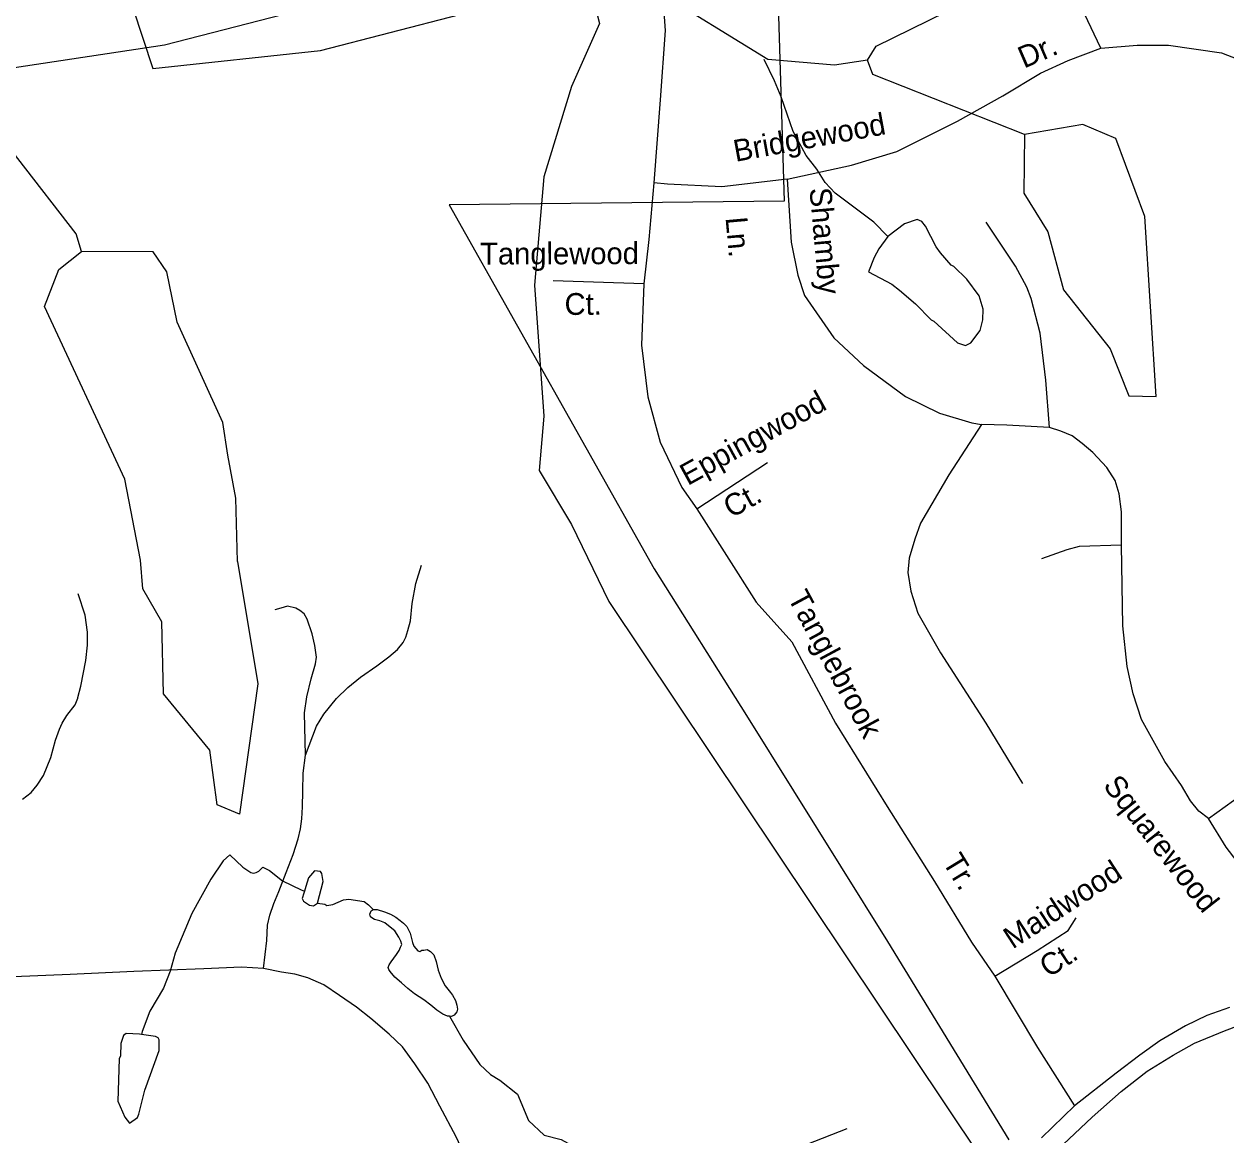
# Model space of a CAD drawing. Extents: x 1551653 to 1702041, y 811336 to 920032.
# Drawn here: x 1584838 to 1588456, y 820151 to 823496 of the extents above; entities that cross this region are included whole.
import ezdxf

# ---------------------------------------------------------------- set-up
doc = ezdxf.new("R2010")
doc.units = 0
for name, color, linetype in [('Old_Level_10', 7, 'Continuous'), ('Old_Level_32', 7, 'Continuous'), ('Old_Level_35', 7, 'Continuous'), ('Old_Level_44', 7, 'Continuous'), ('Old_Level_48', 7, 'Continuous'), ('Old_Level_49', 7, 'Continuous'), ('Old_Level_53', 7, 'Continuous'), ('Old_Level_59', 7, 'Continuous'), ('Old_Level_60', 7, 'Continuous'), ('Old_Level_62', 7, 'Continuous')]:
    doc.layers.add(name, color=color, linetype=linetype)

msp = doc.modelspace()

# ---------------------------------------------------------------- linework, layer by layer
at = {"layer": 'Old_Level_32'}
msp.add_lwpolyline([(1588467.073, 820535.558), (1588398.379, 820511.336), (1588334.314, 820479.816), (1588257.572, 820434.757), (1588196.959, 820391.67), (1588125.932, 820336.975), (1588000.194, 820239.075), (1587900.745, 820142.609)], dxfattribs=at)
at = {"layer": 'Old_Level_35'}
for p, q in [((1586704.051, 822713.886), (1586431.035, 822722.862)), ((1586863.393, 822035.861), (1587075.78, 822176.297))]:
    msp.add_line(p, q, dxfattribs=at)
for points in [[(1586615.899, 823835.17), (1586707.843, 823727.306), (1586757.147, 823628.621), (1586768.525, 823476.798), (1586753.354, 823268.041), (1586734.392, 823017.533)], [(1588080.166, 823423.618), (1588030.862, 823526.099), (1588023.276, 823643.762), (1588057.41, 823696.9), (1588148.433, 823708.287), (1588258.418, 823742.447)], [(1587135.804, 823028.877), (1587329.227, 823070.629), (1587465.762, 823112.38), (1587647.807, 823203.474), (1587784.341, 823279.386), (1587898.12, 823347.706), (1587981.558, 823385.662), (1588080.166, 823423.618)], [(1588080.166, 823423.618), (1588188.93, 823432.144), (1588283.745, 823432.144), (1588443.034, 823409.37), (1588541.643, 823371.415), (1588628.873, 823322.072), (1588655.421, 823303.094)], [(1586734.392, 823017.533), (1586719.221, 822846.732), (1586704.051, 822713.886)], [(1587135.804, 823028.877), (1586938.588, 823006.104), (1586775.506, 823013.695), (1586734.392, 823017.533)], [(1587135.804, 823028.877), (1587147.182, 822839.098), (1587167.756, 822739.706), (1587187.536, 822678.571), (1587276.131, 822550.634), (1587365.545, 822468.196), (1587491.41, 822374.696), (1587593.9, 822324.35), (1587690.997, 822295.581), (1587720.665, 822290.187)], [(1587924.747, 822281.196), (1587913.958, 822423.244), (1587896.876, 822565.293), (1587869.905, 822669.581), (1587857.319, 822703.744), (1587823.155, 822766.677), (1587734.15, 822899.734)], [(1586704.051, 822713.886), (1586696.518, 822529.287), (1586715.481, 822373.668), (1586753.408, 822237.027), (1586817.882, 822100.386), (1586863.393, 822035.861)], [(1587720.665, 822290.187), (1587621.771, 822139.149), (1587537.261, 821993.504), (1587520.179, 821944.956), (1587502.199, 821887.418), (1587498.603, 821844.264), (1587507.593, 821788.523), (1587529.17, 821721.995), (1587596.598, 821603.321), (1587733.251, 821391.149), (1587843.834, 821209.543)], [(1587924.747, 822281.196), (1587797.083, 822288.389), (1587720.665, 822290.187)], [(1588142.314, 821926.975), (1588142.314, 822027.667), (1588135.121, 822081.61), (1588122.535, 822121.168), (1588097.362, 822160.725), (1588056.007, 822205.677), (1588023.641, 822232.648), (1587993.074, 822256.023), (1587958.91, 822270.408), (1587924.747, 822281.196)], [(1586863.393, 822035.861), (1587041.646, 821754.988), (1587148.957, 821635.623), (1587281.012, 821390.74), (1587436.776, 821140.074), (1587579.256, 820913.972), (1587690.464, 820732.158), (1587760.588, 820628.979)], [(1588142.314, 821926.975), (1588014.651, 821923.379), (1587976.891, 821912.591), (1587901.372, 821885.62)], [(1588403.907, 821104.534), (1588375.026, 821125.726), (1588349.357, 821157.371), (1588322.067, 821203.88), (1588272.675, 821276.072), (1588202.549, 821401.937), (1588177.376, 821479.254), (1588159.396, 821561.965), (1588145.91, 821684.235), (1588142.314, 821926.975)], [(1585685.379, 821295.034), (1585718.663, 821382.334), (1585740.064, 821418.01), (1585778.122, 821465.493), (1585812.61, 821498.935), (1585850.989, 821529.998), (1585899.591, 821563.482), (1585936.258, 821590.969), (1585962.294, 821612.435), (1585978.82, 821634.095), (1585987.019, 821650.014), (1585993.331, 821669.909), (1586001.812, 821699.61), (1586006.806, 821751.703), (1586017.537, 821811.556), (1586034.742, 821866.684)], [(1584833.166, 821162.607), (1584859.501, 821182.426), (1584877.664, 821204.054), (1584896.316, 821233.548), (1584918.425, 821287.918), (1584932.93, 821339.49), (1584944.442, 821373.069), (1584952.684, 821390.956), (1584966.949, 821414.631), (1584991.883, 821446.294), (1584999.836, 821466.156), (1584999.875, 821468.128), (1585008.769, 821502.085), (1585023.799, 821579.578), (1585028.664, 821625.437), (1585029.15, 821665.477), (1585021.962, 821715.844), (1585001.269, 821779.948)], [(1585685.379, 821295.034), (1585682.708, 821422.455), (1585689.26, 821470.247), (1585702.495, 821524.145), (1585715.569, 821569.837), (1585717.941, 821589.811), (1585713.725, 821624.693), (1585704.92, 821659.994), (1585690.067, 821704.61), (1585680.858, 821719.899), (1585668.604, 821730.65), (1585656.583, 821736.802), (1585630.786, 821743.56), (1585610.645, 821737.734), (1585592.485, 821732.52)], [(1588403.907, 821104.534), (1588478.997, 821158.478), (1588538.684, 821200.863), (1588582.968, 821239.395), (1588650.357, 821289.486), (1588708.119, 821324.164), (1588758.18, 821360.769), (1588815.941, 821399.301)], [(1585558.791, 820652.893), (1585568.368, 820736.735), (1585570.94, 820782.64), (1585577.459, 820812.706), (1585590.002, 820848.562), (1585604.838, 820884.041), (1585627.341, 820941.689), (1585648.453, 820995.425), (1585663.214, 821043.378), (1585669.723, 821073.119), (1585674.267, 821102.899), (1585676.639, 821138.959), (1585676.944, 821186.55), (1585678.378, 821241.015), (1585685.379, 821295.034)], [(1588692.164, 820595.666), (1588679.389, 820677.988), (1588668.368, 820717.276), (1588654.635, 820752.348), (1588643.06, 820780.485), (1588623.388, 820814.038), (1588606.167, 820839.008), (1588582.499, 820869.687), (1588529.566, 820930.504), (1588490.423, 820974.956), (1588456.82, 821017.653), (1588403.907, 821104.534)], [(1587760.588, 820628.979), (1587887.888, 820706.824), (1587981.024, 820767.306), (1588005.42, 820804.891)], [(1585558.791, 820652.893), (1585492.879, 820656.197), (1585378.887, 820651.942), (1585168.631, 820643.399), (1584976.417, 820634.488), (1584806.559, 820627.096), (1584690.237, 820621.246), (1584602.127, 820614.494), (1584546.182, 820607.421), (1584510.047, 820606.184)], [(1586949.546, 819094.041), (1586863.385, 819199.517), (1586729.947, 819369.635), (1586547.812, 819598.837), (1586418.396, 819756.727), (1586304.538, 819888.695), (1586247.917, 819961.733), (1586212.419, 820008.078), (1586194.984, 820038.633), (1586171.756, 820074.883), (1586138.718, 820145.473), (1586090.044, 820238.045), (1586053.364, 820307.064), (1586014.174, 820365.633), (1585977.124, 820416.28), (1585937.527, 820454.829), (1585882.344, 820501.578), (1585838.725, 820535.941), (1585787.574, 820571.119), (1585740.946, 820602.92), (1585692.482, 820624.911), (1585652.653, 820635.564), (1585612.735, 820641.952), (1585558.791, 820652.893)], [(1587760.588, 820628.979), (1587889.197, 820414.974), (1588000.194, 820239.075)]]:
    msp.add_lwpolyline(points, dxfattribs=at)
at = {"layer": 'Old_Level_44'}
msp.add_lwpolyline([(1587930.85, 820089.899), (1588054.036, 820204.666), (1588140.643, 820281.756), (1588219.321, 820342.999), (1588297.339, 820391.247), (1588362.109, 820427.556), (1588452.506, 820464.747), (1588550.708, 820501.778), (1588626.938, 820521.046), (1588735.34, 820548.071), (1588833.378, 820567.096), (1588987.712, 820589.586), (1589159.896, 820623.924), (1589250.011, 820637.106)], dxfattribs=at)
at = {"layer": 'Old_Level_48'}
msp.add_lwpolyline([(1584777.621, 828666.794), (1585435.969, 828829.899), (1585940.236, 828979.411), (1586206.376, 828925.043), (1586150.347, 826233.818), (1584385.414, 825907.609), (1585225.858, 823361.685), (1585730.125, 823416.054), (1586150.347, 823524.79), (1586444.502, 823660.71), (1586542.554, 823606.342), (1586570.568, 823497.605), (1586486.524, 823307.317), (1586402.48, 823035.476), (1586374.465, 822709.267), (1586402.48, 822315.098), (1586388.472, 822151.993), (1586486.524, 821988.889), (1586598.583, 821757.824), (1587817.228, 819936.49)], dxfattribs=at)
at = {"layer": 'Old_Level_49'}
msp.add_lwpolyline([(1584777.621, 828666.794), (1585435.969, 828829.899), (1585940.236, 828979.411), (1586206.376, 828925.043), (1586150.347, 826233.818), (1584385.414, 825907.609), (1585225.858, 823361.685), (1585730.125, 823416.054), (1586150.347, 823524.79), (1586444.502, 823660.71), (1586542.554, 823606.342), (1586570.568, 823497.605), (1586486.524, 823307.317), (1586402.48, 823035.476), (1586374.465, 822709.267), (1586402.48, 822315.098), (1586388.472, 822151.993), (1586486.524, 821988.889), (1586598.583, 821757.824), (1587817.228, 819936.49)], dxfattribs=at)
at = {"layer": 'Old_Level_53'}
msp.add_lwpolyline([(1584278.38, 825937.197), (1586727.45, 825921.823), (1586688.064, 824589.673), (1587078.992, 824506.114), (1587126.777, 822962.679), (1586118.177, 822951.284), (1586735.16, 821856.013), (1587012.965, 821413.968), (1587437.823, 820733.812), (1587802.33, 820136.723)], dxfattribs=at)
at = {"layer": 'Old_Level_59'}
for points in [[(1587377.588, 823386.59), (1587403.527, 823428.779), (1587613.603, 823532.843), (1587800.61, 823771.986), (1587860.588, 823905.372), (1587979.621, 824044.141), (1588156.581, 824191.522), (1588265.566, 824215.564)], [(1587377.588, 823386.59), (1587277.522, 823372.237), (1587077.597, 823389.409), (1586730.546, 823603.228), (1586597.57, 823638.804), (1586472.59, 823631.473), (1586313.572, 823569.035), (1585905.519, 823600.255)], [(1584642.603, 823317.283), (1584701.555, 823348.912), (1585260.527, 823432.778), (1585905.519, 823600.255)], [(1587849.618, 823163.647), (1587393.582, 823343.58), (1587377.588, 823386.59)], [(1585010.569, 822810.855), (1584994.575, 822863.707), (1584642.603, 823317.283)]]:
    msp.add_lwpolyline(points, dxfattribs=at)
at = {"layer": 'Old_Level_60'}
for points in [[(1587849.618, 823163.647), (1587847.567, 822986.482), (1587920.566, 822870.064), (1587967.523, 822695.155), (1588107.573, 822518.297), (1588163.552, 822376.042), (1588246.598, 822374.402), (1588212.56, 822916.713), (1588124.592, 823151.549), (1588025.552, 823192.969), (1587849.618, 823163.647)], [(1585188.554, 821882.174), (1585141.597, 822125.417), (1584899.533, 822645.685), (1584942.594, 822756.414), (1585010.569, 822810.855)], [(1585480.548, 821877.92), (1585475.832, 822068.361), (1585451.533, 822197.903), (1585436.565, 822296.738), (1585298.565, 822598.216), (1585267.602, 822749.852), (1585226.591, 822809.727), (1585010.569, 822810.855)], [(1585480.548, 821877.92), (1585541.551, 821510.004), (1585486.597, 821117.227), (1585419.545, 821144.807), (1585397.605, 821309.413), (1585257.554, 821479.657), (1585252.53, 821696.397), (1585195.526, 821796.001), (1585188.554, 821882.174)]]:
    msp.add_lwpolyline(points, dxfattribs=at)
at = {"layer": 'Old_Level_62'}
for points in [[(1587438.078, 822856.171), (1587396.453, 822899.181), (1587279.47, 822986.585), (1587249.943, 823018.932), (1587224.414, 823059.225), (1587192.836, 823099.62), (1587153.773, 823172.106), (1587116.967, 823276.477), (1587097.589, 823324.715), (1587066.524, 823388.692)], [(1587438.078, 822856.171), (1587411.524, 822819.006), (1587397.17, 822793.22), (1587380.561, 822749.647), (1587450.176, 822712.584), (1587473.962, 822694.283), (1587521.534, 822653.682), (1587568.901, 822605.137), (1587576.898, 822601.036), (1587648.051, 822536.188), (1587671.94, 822527.883), (1587688.037, 822535.675), (1587716.539, 822573.302), (1587724.843, 822605.188), (1587725.254, 822637.125), (1587713.771, 822677.263), (1587676.349, 822727.706), (1587636.774, 822766.205), (1587628.879, 822770.306), (1587597.301, 822806.703), (1587583.563, 822824.85), (1587552.292, 822887.186), (1587540.399, 822901.335), (1587526.558, 822907.537), (1587488.316, 822894.003), (1587438.078, 822856.171)], [(1585457.275, 820994.709), (1585436.975, 820977.074), (1585400.168, 820921.197), (1585342.651, 820818.108), (1585292.926, 820698.511), (1585278.264, 820644.634), (1585257.554, 820593.319), (1585216.544, 820523.601), (1585193.475, 820462.496), (1585191.322, 820454.345)], [(1585457.275, 820994.709), (1585496.747, 820957.799), (1585520.636, 820941.703), (1585528.531, 820939.909), (1585536.63, 820941.395), (1585544.73, 820945.343), (1585556.828, 820957.389)], [(1585556.828, 820957.389), (1585576.718, 820947.136), (1585616.293, 820915.969), (1585671.964, 820889.414), (1585681.91, 820885.108)], [(1585721.485, 820849.019), (1585738.401, 820914.328), (1585734.71, 820938.217), (1585730.814, 820944.83), (1585712.77, 820946.829), (1585694.418, 820925.043), (1585686.113, 820898.949), (1585681.91, 820885.108)], [(1585681.91, 820885.108), (1585679.756, 820879.418), (1585675.553, 820863.065), (1585679.551, 820855.632), (1585697.288, 820842.919), (1585709.181, 820841.074), (1585721.485, 820849.019)], [(1585721.485, 820849.019), (1585743.323, 820846.097), (1585749.167, 820841.894), (1585767.314, 820845.636), (1585799.609, 820859.733), (1585815.603, 820861.066), (1585861.433, 820854.402), (1585875.376, 820844.252), (1585889.115, 820830.052)], [(1586118.465, 820508.633), (1586112.519, 820508.735), (1586098.678, 820514.733), (1586080.941, 820527.447), (1586062.999, 820541.749), (1586041.366, 820557.794), (1586013.581, 820576.402), (1585993.794, 820592.396), (1585974.006, 820609.211), (1585954.321, 820626.845), (1585940.48, 820643.506), (1585936.482, 820649.35), (1585934.534, 820655.142), (1585936.789, 820663.294), (1585942.941, 820673.034), (1585951.143, 820683.542), (1585959.14, 820694.82), (1585967.445, 820706.97), (1585971.546, 820716.76), (1585975.544, 820724.86), (1585971.853, 820734.805), (1585966.009, 820747.211), (1585954.219, 820765.512), (1585940.378, 820777.303), (1585924.589, 820789.913), (1585908.697, 820795.962), (1585892.806, 820800.422), (1585884.911, 820804.677), (1585880.81, 820808.06), (1585878.965, 820816.262), (1585883.066, 820826.053), (1585889.115, 820830.052)], [(1585889.115, 820830.052), (1585901.213, 820829.796), (1585923.051, 820823.593), (1585940.89, 820815.852), (1585956.987, 820807.343), (1585970.725, 820797.193), (1585980.568, 820788.785), (1585990.41, 820778.738), (1586000.253, 820758.848), (1586007.737, 820730.807), (1586011.633, 820720.041), (1586017.58, 820712.557), (1586023.424, 820705.842), (1586029.37, 820704.099), (1586035.522, 820708.046), (1586041.468, 820707.943), (1586051.413, 820710.199), (1586061.358, 820703.432), (1586071.201, 820693.385), (1586078.993, 820673.546), (1586084.632, 820647.145), (1586094.167, 820623.154), (1586106.06, 820600.753), (1586121.644, 820580.76), (1586127.59, 820572.455), (1586137.33, 820556.666), (1586141.124, 820542.62), (1586142.969, 820530.266), (1586140.714, 820522.115), (1586132.717, 820512.426), (1586124.617, 820508.479), (1586118.465, 820508.633)], [(1586118.465, 820508.633), (1586159.476, 820436.403), (1586210.534, 820363.148), (1586242.112, 820332.955), (1586269.896, 820316.806), (1586323.21, 820273.848), (1586356.121, 820195.21), (1586403.59, 820150.766), (1586455.468, 820137.437), (1586495.044, 820115.292), (1586518.83, 820095.094), (1586564.351, 820063.824), (1586604.029, 820049.88), (1586667.902, 820033.014), (1586699.788, 820028.247), (1586835.84, 820027.94), (1586892.434, 820055.519), (1586946.773, 820072.487), (1586952.822, 820078.126), (1587016.388, 820057.928), (1587048.377, 820054.852), (1587104.766, 820074.23), (1587195.399, 820123.237), (1587316.175, 820170.861)], [(1585191.322, 820454.345), (1585185.376, 820454.448), (1585145.391, 820456.909), (1585137.291, 820451.321), (1585128.987, 820426.869), (1585128.474, 820389.139), (1585124.373, 820381.039), (1585120.374, 820253.087), (1585141.7, 820205.053), (1585155.541, 820186.701), (1585179.634, 820204.284), (1585183.941, 820214.024), (1585201.062, 820285.946), (1585244.738, 820405.696), (1585245.149, 820437.685), (1585241.355, 820443.478), (1585233.461, 820447.732), (1585205.368, 820451.628), (1585191.322, 820454.345)]]:
    msp.add_lwpolyline(points, dxfattribs=at)

# ---------------------------------------------------------------- texts
at = {"layer": 'Old_Level_10'}
for s, height, rotation, p in [('Dr.', 65.6167, 23.240056, (1587848.339, 823361.37)), ('Bridgewood', 65.6167, 10.427033, (1586980.053, 823080.765)), ('Shamby', 65.6167, 275.105539, (1587202.45, 823000.761)), ('Ln.', 65.6167, 275.105539, (1586949.73, 822912.564)), ('Tanglewood', 65.6167, 0.177086, (1586211.03, 822771.637)), ('Ct.', 65.6167, 0.177086, (1586465.284, 822620.126)), ('Eppingwood', 65.6167, 28.848489, (1586836.136, 822104.918)), ('Ct.', 65.6167, 28.848489, (1586966.8, 822007.017)), ('Tanglebrook', 65.61666, 298.336128, (1587135.369, 821769.037)), ('Squarewood', 65.6167, 308.202697, (1588084.237, 821202.12)), ('Tr.', 65.6167, 301.452186, (1587601.298, 820973.358)), ('Maidwood', 65.6167, 32.999456, (1587814.238, 820709.536)), ('Ct.', 65.6167, 32.999456, (1587922.496, 820623.219))]:
    msp.add_text(s, height=height, rotation=rotation, dxfattribs=at).set_placement(p)

doc.saveas('drawing.dxf')
